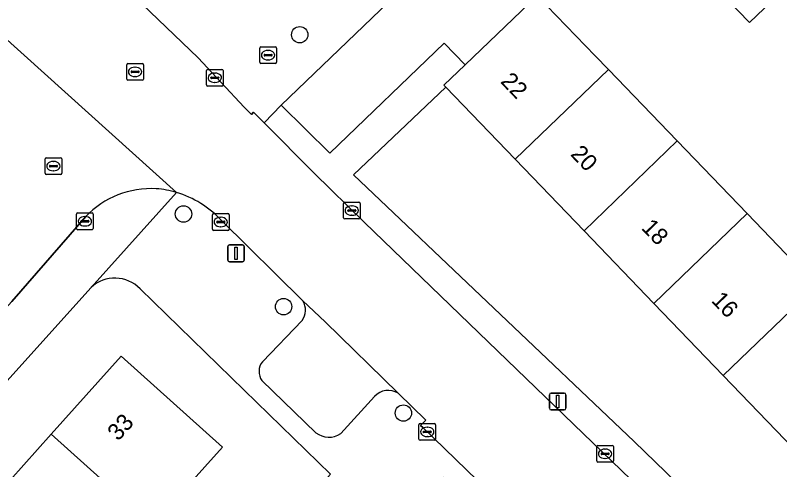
# Model space of a CAD drawing. Extents: x 159039 to 160102, y 381214 to 382524.
# Drawn here: x 159486.33 to 159531.97, y 382092.36 to 382119.49 of the extents above; entities that cross this region are included whole.
import ezdxf

# ---------------------------------------------------------------- set-up
doc = ezdxf.new("R2010")
doc.units = 0
for name, color, linetype in [('IMGEO_Boom', 7, 'Continuous'), ('IMGEO_Brandkraan', 7, 'Continuous'), ('IMGEO_Erf', 7, 'Continuous'), ('IMGEO_Kolk', 7, 'Continuous'), ('IMGEO_Lichtmast', 7, 'Continuous'), ('IMGEO_Pand', 7, 'Continuous'), ('IMGEO_Pand_nummerreeks', 7, 'Continuous'), ('IMGEO_Parkeervlak_open', 7, 'Continuous'), ('IMGEO_Rijbaan_lokaal_open', 7, 'Continuous'), ('IMGEO_Rioolput', 7, 'Continuous'), ('IMGEO_Voetpad_open', 7, 'Continuous')]:
    doc.layers.add(name, color=color, linetype=linetype)

msp = doc.modelspace()

# ---------------------------------------------------------------- linework, layer by layer
at = {"layer": 'IMGEO_Boom'}
for centre in [(159503.314, 382118.326), (159496.375, 382107.625), (159502.348, 382102.094), (159509.505, 382095.744)]:
    msp.add_circle(centre, 0.489, dxfattribs=at)
at = {"layer": 'IMGEO_Brandkraan'}
for p, q in [((159500.925, 382116.681), (159500.925, 382117.533)), ((159501, 382117.607), (159501.852, 382117.607)), ((159501.413, 382117.387), (159501.438, 382117.387)), ((159501.926, 382117.533), (159501.926, 382116.681)), ((159501.184, 382117.101), (159501.184, 382117.113)), ((159501.622, 382117.064), (159501.224, 382117.064)), ((159501.227, 382117.15), (159501.625, 382117.15)), ((159501.668, 382117.113), (159501.668, 382117.101)), ((159501.852, 382116.607), (159501, 382116.607)), ((159501.436, 382116.827), (159501.411, 382116.827))]:
    msp.add_line(p, q, dxfattribs=at)
for points in [[(159500.925, 382116.681), (159500.925, 382117.533)], [(159501, 382117.607), (159501.852, 382117.607)], [(159501.926, 382117.533), (159501.926, 382116.681)], [(159501.852, 382116.607), (159501, 382116.607)]]:
    msp.add_lwpolyline(points, dxfattribs=at)
for centre, radius, start, end in [((159501.002, 382117.531), 0.0765, 91.552, 178.448), ((159501.002, 382117.531), 0.0765, 91.552, 178.448), ((159501.85, 382117.531), 0.0765, 1.552, 88.448), ((159501.85, 382117.531), 0.0765, 1.552, 88.448), ((159501.224, 382117.11), 0.0403, 85.8775, 175.7526), ((159501.221, 382117.1), 0.0366, 178.938, 274.7102), ((159501.625, 382117.107), 0.043, 264.8664, 352.4533), ((159501.629, 382117.112), 0.0386, 1.7309, 96.639), ((159501.002, 382116.683), 0.0765, 181.552, 268.448), ((159501.002, 382116.683), 0.0765, 181.552, 268.448), ((159501.85, 382116.683), 0.0765, 271.552, 358.448), ((159501.85, 382116.683), 0.0765, 271.552, 358.448)]:
    msp.add_arc(centre, radius, start, end, dxfattribs=at)
for centre, major_axis, ratio, start_param, end_param in [((159501.412, 382117.107), (-0.387, 0.002), 0.722429, 4.712389, 7.853982), ((159501.437, 382117.107), (-0.39, 0.002), 0.717154, 1.570796, 4.712389)]:
    msp.add_ellipse(centre, major_axis=major_axis, ratio=ratio, start_param=start_param, end_param=end_param, dxfattribs=at)
at = {"layer": 'IMGEO_Erf'}
for points in [[(159534.794, 382117.905), (159531.94, 382120.771), (159530.161, 382119.06), (159527.521, 382121.804), (159524.621, 382124.819), (159526.4, 382126.53), (159525.009, 382128.001), (159517.492, 382120.676), (159520.959, 382117.073), (159521.75, 382116.251), (159525.855, 382111.985), (159530.03, 382107.646), (159534.165, 382103.347)], [(159490.855, 382103.242), (159464.803, 382074.327)], [(159497.257, 382081.326), (159499.875, 382084.242), (159500, 382084.382), (159504.036, 382088.878), (159503.049, 382089.729), (159505.154, 382092.085), (159500, 382097.106), (159493.786, 382103.159)], [(159484.372, 382089.909), (159488.471, 382094.476), (159492.651, 382099.134), (159498.695, 382093.71), (159495.356, 382089.989), (159494.515, 382089.052), (159490.416, 382084.484), (159486.316, 382079.916)]]:
    msp.add_lwpolyline(points, dxfattribs=at)
msp.add_lwpolyline([(159537.051, 382089.211), (159532.823, 382093.605), (159528.601, 382097.993), (159524.465, 382102.291), (159520.29, 382106.63), (159516.185, 382110.896), (159512.041, 382115.204), (159506.53, 382109.971), (159523.273, 382094.042), (159554.187, 382064.114), (159557.828, 382067.617), (159553.604, 382072.007), (159549.462, 382076.312), (159545.293, 382080.644), (159541.208, 382084.89)], close=True, dxfattribs=at)
msp.add_arc((159492.278, 382101.695), 2.102, 44.1503, 132.6056, dxfattribs=at)
at = {"layer": 'IMGEO_Kolk'}
for p, q in [((159497.744, 382115.334), (159497.744, 382116.186)), ((159497.819, 382116.26), (159498.671, 382116.26)), ((159498.232, 382116.04), (159498.257, 382116.04)), ((159498.745, 382116.186), (159498.745, 382115.334)), ((159498.003, 382115.754), (159498.003, 382115.766)), ((159498.441, 382115.717), (159498.043, 382115.717)), ((159498.046, 382115.803), (159498.444, 382115.803)), ((159498.487, 382115.766), (159498.487, 382115.754)), ((159498.671, 382115.26), (159497.819, 382115.26)), ((159498.255, 382115.48), (159498.23, 382115.48)), ((159505.923, 382107.403), (159505.923, 382108.255)), ((159505.998, 382108.329), (159506.85, 382108.329)), ((159506.924, 382108.255), (159506.924, 382107.403)), ((159506.182, 382107.823), (159506.182, 382107.835)), ((159506.225, 382107.872), (159506.623, 382107.872)), ((159506.411, 382108.109), (159506.436, 382108.109)), ((159506.666, 382107.835), (159506.666, 382107.823)), ((159489.987, 382106.763), (159489.987, 382107.615)), ((159490.062, 382107.689), (159490.914, 382107.689)), ((159490.475, 382107.469), (159490.5, 382107.469)), ((159490.988, 382107.615), (159490.988, 382106.763)), ((159498.1, 382106.722), (159498.1, 382107.574)), ((159498.175, 382107.648), (159499.027, 382107.648)), ((159498.588, 382107.428), (159498.613, 382107.428)), ((159499.101, 382107.574), (159499.101, 382106.722)), ((159506.62, 382107.786), (159506.222, 382107.786)), ((159506.434, 382107.549), (159506.409, 382107.549)), ((159490.246, 382107.183), (159490.246, 382107.195)), ((159490.684, 382107.146), (159490.286, 382107.146)), ((159490.289, 382107.232), (159490.687, 382107.232)), ((159490.498, 382106.909), (159490.473, 382106.909)), ((159490.73, 382107.195), (159490.73, 382107.183)), ((159498.359, 382107.142), (159498.359, 382107.154)), ((159498.797, 382107.105), (159498.399, 382107.105)), ((159498.402, 382107.191), (159498.8, 382107.191)), ((159498.843, 382107.154), (159498.843, 382107.142)), ((159506.85, 382107.329), (159505.998, 382107.329)), ((159490.914, 382106.689), (159490.062, 382106.689)), ((159499.027, 382106.648), (159498.175, 382106.648)), ((159498.611, 382106.868), (159498.586, 382106.868)), ((159510.428, 382094.19), (159510.428, 382095.042)), ((159510.503, 382095.116), (159511.355, 382095.116)), ((159511.429, 382095.042), (159511.429, 382094.19)), ((159510.687, 382094.61), (159510.687, 382094.622)), ((159511.125, 382094.573), (159510.727, 382094.573)), ((159510.73, 382094.659), (159511.128, 382094.659)), ((159510.916, 382094.896), (159510.941, 382094.896)), ((159511.171, 382094.622), (159511.171, 382094.61)), ((159511.355, 382094.116), (159510.503, 382094.116)), ((159510.939, 382094.336), (159510.914, 382094.336)), ((159521.048, 382092.885), (159521.048, 382093.737)), ((159521.123, 382093.811), (159521.975, 382093.811)), ((159522.049, 382093.737), (159522.049, 382092.885)), ((159521.307, 382093.305), (159521.307, 382093.317)), ((159521.745, 382093.268), (159521.347, 382093.268)), ((159521.35, 382093.354), (159521.748, 382093.354)), ((159521.536, 382093.591), (159521.561, 382093.591)), ((159521.791, 382093.317), (159521.791, 382093.305)), ((159521.975, 382092.811), (159521.123, 382092.811)), ((159521.559, 382093.031), (159521.534, 382093.031))]:
    msp.add_line(p, q, dxfattribs=at)
for points in [[(159497.744, 382115.334), (159497.744, 382116.186)], [(159497.819, 382116.26), (159498.671, 382116.26)], [(159498.745, 382116.186), (159498.745, 382115.334)], [(159498.671, 382115.26), (159497.819, 382115.26)], [(159505.923, 382107.403), (159505.923, 382108.255)], [(159505.998, 382108.329), (159506.85, 382108.329)], [(159506.924, 382108.255), (159506.924, 382107.403)], [(159489.987, 382106.763), (159489.987, 382107.615)], [(159490.062, 382107.689), (159490.914, 382107.689)], [(159490.988, 382107.615), (159490.988, 382106.763)], [(159498.1, 382106.722), (159498.1, 382107.574)], [(159498.175, 382107.648), (159499.027, 382107.648)], [(159499.101, 382107.574), (159499.101, 382106.722)], [(159506.85, 382107.329), (159505.998, 382107.329)], [(159490.914, 382106.689), (159490.062, 382106.689)], [(159499.027, 382106.648), (159498.175, 382106.648)], [(159510.428, 382094.19), (159510.428, 382095.042)], [(159510.503, 382095.116), (159511.355, 382095.116)], [(159511.429, 382095.042), (159511.429, 382094.19)], [(159511.355, 382094.116), (159510.503, 382094.116)], [(159521.048, 382092.885), (159521.048, 382093.737)], [(159521.123, 382093.811), (159521.975, 382093.811)], [(159522.049, 382093.737), (159522.049, 382092.885)], [(159521.975, 382092.811), (159521.123, 382092.811)]]:
    msp.add_lwpolyline(points, dxfattribs=at)
for centre, radius, start, end in [((159497.821, 382116.184), 0.0765, 91.552, 178.448), ((159497.821, 382116.184), 0.0765, 91.552, 178.448), ((159498.669, 382116.184), 0.0765, 1.552, 88.448), ((159498.669, 382116.184), 0.0765, 1.552, 88.448), ((159498.043, 382115.763), 0.0403, 85.8775, 175.7526), ((159498.04, 382115.753), 0.0366, 178.938, 274.7102), ((159498.444, 382115.76), 0.043, 264.8664, 352.4533), ((159498.448, 382115.765), 0.0386, 1.7309, 96.639), ((159497.821, 382115.336), 0.0765, 181.552, 268.448), ((159497.821, 382115.336), 0.0765, 181.552, 268.448), ((159498.669, 382115.336), 0.0765, 271.552, 358.448), ((159498.669, 382115.336), 0.0765, 271.552, 358.448), ((159506, 382108.253), 0.0765, 91.552, 178.448), ((159506, 382108.253), 0.0765, 91.552, 178.448), ((159506.848, 382108.253), 0.0765, 1.552, 88.448), ((159506.848, 382108.253), 0.0765, 1.552, 88.448), ((159506.222, 382107.832), 0.0403, 85.8775, 175.7526), ((159506.219, 382107.822), 0.0366, 178.938, 274.7102), ((159506.623, 382107.829), 0.043, 264.8664, 352.4533), ((159506.627, 382107.834), 0.0386, 1.7309, 96.639), ((159490.064, 382107.613), 0.0765, 91.552, 178.448), ((159490.064, 382107.613), 0.0765, 91.552, 178.448), ((159490.912, 382107.613), 0.0765, 1.552, 88.448), ((159490.912, 382107.613), 0.0765, 1.552, 88.448), ((159498.177, 382107.572), 0.0765, 91.552, 178.448), ((159498.177, 382107.572), 0.0765, 91.552, 178.448), ((159499.025, 382107.572), 0.0765, 1.552, 88.448), ((159499.025, 382107.572), 0.0765, 1.552, 88.448), ((159506, 382107.405), 0.0765, 181.552, 268.448), ((159506, 382107.405), 0.0765, 181.552, 268.448), ((159506.848, 382107.405), 0.0765, 271.552, 358.448), ((159506.848, 382107.405), 0.0765, 271.552, 358.448), ((159490.286, 382107.192), 0.0403, 85.8775, 175.7526), ((159490.283, 382107.182), 0.0366, 178.938, 274.7102), ((159490.687, 382107.189), 0.043, 264.8664, 352.4533), ((159490.691, 382107.194), 0.0386, 1.7309, 96.639), ((159498.399, 382107.151), 0.0403, 85.8775, 175.7526), ((159498.396, 382107.141), 0.0366, 178.938, 274.7102), ((159498.8, 382107.148), 0.043, 264.8664, 352.4533), ((159498.804, 382107.153), 0.0386, 1.7309, 96.639), ((159490.064, 382106.765), 0.0765, 181.552, 268.448), ((159490.064, 382106.765), 0.0765, 181.552, 268.448), ((159490.912, 382106.765), 0.0765, 271.552, 358.448), ((159490.912, 382106.765), 0.0765, 271.552, 358.448), ((159498.177, 382106.724), 0.0765, 181.552, 268.448), ((159498.177, 382106.724), 0.0765, 181.552, 268.448), ((159499.025, 382106.724), 0.0765, 271.552, 358.448), ((159499.025, 382106.724), 0.0765, 271.552, 358.448), ((159510.505, 382095.04), 0.0765, 91.552, 178.448), ((159510.505, 382095.04), 0.0765, 91.552, 178.448), ((159511.353, 382095.04), 0.0765, 1.552, 88.448), ((159511.353, 382095.04), 0.0765, 1.552, 88.448), ((159510.727, 382094.619), 0.0403, 85.8775, 175.7526), ((159510.724, 382094.609), 0.0366, 178.938, 274.7102), ((159511.128, 382094.616), 0.043, 264.8664, 352.4533), ((159511.132, 382094.621), 0.0386, 1.7309, 96.639), ((159510.505, 382094.192), 0.0765, 181.552, 268.448), ((159510.505, 382094.192), 0.0765, 181.552, 268.448), ((159511.353, 382094.192), 0.0765, 271.552, 358.448), ((159511.353, 382094.192), 0.0765, 271.552, 358.448), ((159521.125, 382093.735), 0.0765, 91.552, 178.448), ((159521.125, 382093.735), 0.0765, 91.552, 178.448), ((159521.973, 382093.735), 0.0765, 1.552, 88.448), ((159521.973, 382093.735), 0.0765, 1.552, 88.448), ((159521.347, 382093.314), 0.0403, 85.8775, 175.7526), ((159521.344, 382093.304), 0.0366, 178.938, 274.7102), ((159521.748, 382093.311), 0.043, 264.8664, 352.4533), ((159521.752, 382093.316), 0.0386, 1.7309, 96.639), ((159521.125, 382092.887), 0.0765, 181.552, 268.448), ((159521.125, 382092.887), 0.0765, 181.552, 268.448), ((159521.973, 382092.887), 0.0765, 271.552, 358.448), ((159521.973, 382092.887), 0.0765, 271.552, 358.448)]:
    msp.add_arc(centre, radius, start, end, dxfattribs=at)
for centre, major_axis, ratio, start_param, end_param in [((159498.231, 382115.76), (-0.387, 0.002), 0.722429, 4.712389, 7.853982), ((159498.256, 382115.76), (-0.39, 0.002), 0.717154, 1.570796, 4.712389), ((159506.41, 382107.829), (-0.387, 0.002), 0.722429, 4.712389, 7.853982), ((159506.435, 382107.829), (-0.39, 0.002), 0.717154, 1.570796, 4.712389), ((159490.474, 382107.189), (-0.387, 0.002), 0.722429, 4.712389, 7.853982), ((159490.499, 382107.189), (-0.39, 0.002), 0.717154, 1.570796, 4.712389), ((159498.587, 382107.148), (-0.387, 0.002), 0.722429, 4.712389, 7.853982), ((159498.612, 382107.148), (-0.39, 0.002), 0.717154, 1.570796, 4.712389), ((159510.915, 382094.616), (-0.387, 0.002), 0.722429, 4.712389, 7.853982), ((159510.94, 382094.616), (-0.39, 0.002), 0.717154, 1.570796, 4.712389), ((159521.535, 382093.311), (-0.387, 0.002), 0.722429, 4.712389, 7.853982), ((159521.56, 382093.311), (-0.39, 0.002), 0.717154, 1.570796, 4.712389)]:
    msp.add_ellipse(centre, major_axis=major_axis, ratio=ratio, start_param=start_param, end_param=end_param, dxfattribs=at)
at = {"layer": 'IMGEO_Lichtmast'}
for p, q in [((159499.013, 382104.877), (159499.013, 382105.677)), ((159499.013, 382105.677), (159499.013, 382104.877)), ((159499.113, 382105.777), (159499.903, 382105.777)), ((159499.903, 382105.777), (159499.113, 382105.777)), ((159500.003, 382105.677), (159500.003, 382104.877)), ((159500.003, 382104.877), (159500.003, 382105.677)), ((159499.903, 382104.777), (159499.113, 382104.777)), ((159499.113, 382104.777), (159499.903, 382104.777)), ((159518.221, 382096.035), (159518.221, 382096.835)), ((159518.221, 382096.835), (159518.221, 382096.035)), ((159518.321, 382096.935), (159519.111, 382096.935)), ((159519.111, 382096.935), (159518.321, 382096.935)), ((159519.211, 382096.835), (159519.211, 382096.035)), ((159519.211, 382096.035), (159519.211, 382096.835)), ((159519.111, 382095.935), (159518.321, 382095.935)), ((159518.321, 382095.935), (159519.111, 382095.935))]:
    msp.add_line(p, q, dxfattribs=at)
for points in [[(159499.433, 382105.652), (159499.583, 382105.652), (159499.583, 382104.902), (159499.433, 382104.902), (159499.433, 382105.652)], [(159518.641, 382096.81), (159518.791, 382096.81), (159518.791, 382096.06), (159518.641, 382096.06), (159518.641, 382096.81)]]:
    msp.add_lwpolyline(points, dxfattribs=at)
for centre, start, end in [((159499.113, 382105.677), 90, 180), ((159499.113, 382105.677), 90, 180), ((159499.903, 382105.677), 0, 90), ((159499.903, 382105.677), 360, 90), ((159499.113, 382104.877), 180, 270), ((159499.113, 382104.877), 180, 270), ((159499.903, 382104.877), 270, 0), ((159499.903, 382104.877), 270, 0), ((159518.321, 382096.835), 90, 180), ((159518.321, 382096.835), 90, 180), ((159519.111, 382096.835), 0, 90), ((159519.111, 382096.835), 360, 90), ((159518.321, 382096.035), 180, 270), ((159518.321, 382096.035), 180, 270), ((159519.111, 382096.035), 270, 0), ((159519.111, 382096.035), 270, 0)]:
    msp.add_arc(centre, 0.1, start, end, dxfattribs=at)
at = {"layer": 'IMGEO_Pand'}
for points in [[(159527.521, 382121.804), (159530.161, 382119.06), (159531.94, 382120.771), (159529.3, 382123.516)], [(159521.75, 382116.251), (159520.959, 382117.073), (159517.492, 382120.676), (159513.185, 382116.532), (159511.927, 382115.322), (159512.041, 382115.204), (159516.185, 382110.896)], [(159520.29, 382106.63), (159525.855, 382111.985), (159521.75, 382116.251), (159516.185, 382110.896)], [(159520.29, 382106.63), (159524.465, 382102.291), (159530.03, 382107.646), (159525.855, 382111.985)], [(159528.601, 382097.993), (159534.165, 382103.347), (159530.03, 382107.646), (159524.465, 382102.291)], [(159532.823, 382093.605), (159538.387, 382098.959), (159534.165, 382103.347), (159528.601, 382097.993)], [(159494.515, 382089.052), (159495.356, 382089.989), (159498.695, 382093.71), (159492.651, 382099.134), (159488.471, 382094.476)], [(159490.416, 382084.484), (159494.515, 382089.052), (159488.471, 382094.476), (159484.372, 382089.909)]]:
    msp.add_lwpolyline(points, close=True, dxfattribs=at)
at = {"layer": 'IMGEO_Parkeervlak_open'}
for points in [[(159504.823, 382101.185), (159503.501, 382102.435)], [(159503.466, 382101.262), (159501.088, 382098.807)], [(159509.186, 382096.925), (159504.823, 382101.185)], [(159501.058, 382097.681), (159504.282, 382094.565)], [(159505.759, 382094.519), (159507.784, 382096.732)]]:
    msp.add_lwpolyline(points, dxfattribs=at)
for centre, radius, start, end in [((159502.574, 382101.876), 1.083, 325.4826, 31.0992), ((159501.808, 382098.224), 0.926, 141.0206, 215.9271), ((159508.599, 382096.003), 1.093, 57.4903, 138.1859), ((159505.052, 382095.563), 1.261, 232.3497, 304.0826)]:
    msp.add_arc(centre, radius, start, end, dxfattribs=at)
at = {"layer": 'IMGEO_Rijbaan_lokaal_open'}
for points in [[(159533.246, 382139.354), (159531.072, 382141.614), (159530.024, 382142.706), (159529.912, 382142.598), (159527.004, 382139.793), (159524.066, 382137.007), (159521.298, 382134.336), (159518.309, 382131.453), (159515.492, 382128.741), (159512.662, 382126.011), (159509.696, 382123.15), (159508.258, 382121.753), (159509.103, 382120.774), (159502.197, 382114.129), (159505.114, 382111.267), (159511.935, 382117.831), (159513.185, 382116.532), (159517.492, 382120.676), (159525.009, 382128.001), (159526.4, 382126.53), (159529.3, 382123.516), (159531.94, 382120.771), (159534.794, 382117.905)], [(159488.063, 382123.632), (159484.401, 382119.995), (159485.323, 382118.584), (159485.444, 382118.39), (159495.956, 382108.912)], [(159497.25, 382116.954), (159490.545, 382123.405)], [(159495.956, 382108.912), (159485.444, 382118.39)], [(159498.626, 382107.253), (159503.501, 382102.435), (159504.823, 382101.185), (159509.186, 382096.925), (159510.84, 382095.311), (159510.531, 382095), (159510.664, 382094.872), (159515.887, 382089.823), (159524.758, 382081.144), (159534.185, 382072.166), (159538.65, 382076.734), (159533.129, 382082.059), (159527.621, 382087.397), (159507.176, 382107.116), (159504.182, 382110.063), (159501.192, 382113.064), (159501.004, 382113.252), (159500.558, 382113.7), (159500.438, 382113.56), (159500, 382114.007), (159497.25, 382116.954)], [(159473.262, 382088.194), (159486.13, 382102.405), (159490.537, 382107.476)]]:
    msp.add_lwpolyline(points, dxfattribs=at)
for centre, radius, start, end in [((159494.453, 382103.713), 5.431, 86.8963, 136.1422), ((159494.261, 382103.137), 6.018, 73.6403, 85.3665), ((159494.268, 382103.217), 5.939, 42.8006, 73.49)]:
    msp.add_arc(centre, radius, start, end, dxfattribs=at)
at = {"layer": 'IMGEO_Rioolput'}
for p, q in [((159492.982, 382115.684), (159492.982, 382116.536)), ((159493.057, 382116.61), (159493.909, 382116.61)), ((159493.983, 382116.536), (159493.983, 382115.684)), ((159493.241, 382116.104), (159493.241, 382116.116)), ((159493.679, 382116.067), (159493.281, 382116.067)), ((159493.284, 382116.153), (159493.682, 382116.153)), ((159493.47, 382116.39), (159493.495, 382116.39)), ((159493.725, 382116.116), (159493.725, 382116.104)), ((159493.909, 382115.61), (159493.057, 382115.61)), ((159493.493, 382115.83), (159493.468, 382115.83)), ((159488.183, 382110.984), (159489.035, 382110.984)), ((159488.108, 382110.058), (159488.108, 382110.91)), ((159488.41, 382110.527), (159488.808, 382110.527)), ((159488.596, 382110.764), (159488.621, 382110.764)), ((159489.109, 382110.91), (159489.109, 382110.058)), ((159488.367, 382110.478), (159488.367, 382110.49)), ((159488.805, 382110.441), (159488.407, 382110.441)), ((159488.619, 382110.204), (159488.594, 382110.204)), ((159488.851, 382110.49), (159488.851, 382110.478)), ((159489.035, 382109.984), (159488.183, 382109.984))]:
    msp.add_line(p, q, dxfattribs=at)
for points in [[(159492.982, 382115.684), (159492.982, 382116.536)], [(159493.057, 382116.61), (159493.909, 382116.61)], [(159493.983, 382116.536), (159493.983, 382115.684)], [(159493.909, 382115.61), (159493.057, 382115.61)], [(159488.183, 382110.984), (159489.035, 382110.984)], [(159488.108, 382110.058), (159488.108, 382110.91)], [(159489.109, 382110.91), (159489.109, 382110.058)], [(159489.035, 382109.984), (159488.183, 382109.984)]]:
    msp.add_lwpolyline(points, dxfattribs=at)
for centre, radius, start, end in [((159493.059, 382116.534), 0.0765, 91.552, 178.448), ((159493.059, 382116.534), 0.0765, 91.552, 178.448), ((159493.907, 382116.534), 0.0765, 1.552, 88.448), ((159493.907, 382116.534), 0.0765, 1.552, 88.448), ((159493.281, 382116.113), 0.0403, 85.8775, 175.7526), ((159493.278, 382116.103), 0.0366, 178.938, 274.7102), ((159493.682, 382116.11), 0.043, 264.8664, 352.4533), ((159493.686, 382116.115), 0.0386, 1.7309, 96.639), ((159493.059, 382115.686), 0.0765, 181.552, 268.448), ((159493.059, 382115.686), 0.0765, 181.552, 268.448), ((159493.907, 382115.686), 0.0765, 271.552, 358.448), ((159493.907, 382115.686), 0.0765, 271.552, 358.448), ((159488.185, 382110.908), 0.0765, 91.552, 178.448), ((159488.185, 382110.908), 0.0765, 91.552, 178.448), ((159489.033, 382110.908), 0.0765, 1.552, 88.448), ((159489.033, 382110.908), 0.0765, 1.552, 88.448), ((159488.407, 382110.487), 0.0403, 85.8775, 175.7526), ((159488.812, 382110.489), 0.0386, 1.7309, 96.639), ((159488.404, 382110.477), 0.0366, 178.938, 274.7102), ((159488.808, 382110.484), 0.043, 264.8664, 352.4533), ((159488.185, 382110.06), 0.0765, 181.552, 268.448), ((159488.185, 382110.06), 0.0765, 181.552, 268.448), ((159489.033, 382110.06), 0.0765, 271.552, 358.448), ((159489.033, 382110.06), 0.0765, 271.552, 358.448)]:
    msp.add_arc(centre, radius, start, end, dxfattribs=at)
for centre, major_axis, ratio, start_param, end_param in [((159493.469, 382116.11), (-0.387, 0.002), 0.722429, 4.712389, 7.853982), ((159493.494, 382116.11), (-0.39, 0.002), 0.717154, 1.570796, 4.712389), ((159488.595, 382110.484), (-0.387, 0.002), 0.722429, 4.712389, 7.853982), ((159488.62, 382110.484), (-0.39, 0.002), 0.717154, 1.570796, 4.712389)]:
    msp.add_ellipse(centre, major_axis=major_axis, ratio=ratio, start_param=start_param, end_param=end_param, dxfattribs=at)
at = {"layer": 'IMGEO_Voetpad_open'}
for points in [[(159490.545, 382123.405), (159497.25, 382116.954), (159500, 382114.007), (159500.438, 382113.56), (159500.558, 382113.7), (159501.004, 382113.252), (159501.192, 382113.064), (159502.197, 382114.129), (159509.103, 382120.774), (159508.258, 382121.753), (159507.21, 382120.736)], [(159512.041, 382115.204), (159511.927, 382115.322), (159513.185, 382116.532), (159511.935, 382117.831), (159505.114, 382111.267), (159502.197, 382114.129), (159501.192, 382113.064), (159504.182, 382110.063), (159507.176, 382107.116), (159527.621, 382087.397), (159533.129, 382082.059), (159538.65, 382076.734), (159539.898, 382075.534), (159541.147, 382074.335)], [(159572.878, 382046.076), (159572.787, 382046.16), (159571.642, 382047.216), (159555.283, 382063.053), (159554.187, 382064.114), (159523.273, 382094.042), (159506.53, 382109.971), (159512.041, 382115.204)], [(159463.725, 382073.13), (159464.803, 382074.327), (159490.855, 382103.242), (159495.956, 382108.912)], [(159495.956, 382108.912), (159490.855, 382103.242)], [(159490.537, 382107.476), (159486.13, 382102.405), (159473.262, 382088.194), (159466.546, 382080.765), (159461.578, 382075.157), (159456.22, 382069.32), (159447.825, 382059.867), (159444.758, 382056.431), (159436.695, 382047.561), (159421.101, 382030.063), (159418.427, 382027.145), (159417.471, 382026.041)], [(159503.501, 382102.435), (159498.626, 382107.253)], [(159493.786, 382103.159), (159500, 382097.106), (159505.154, 382092.085), (159503.049, 382089.729), (159504.036, 382088.878), (159506.08, 382087.044), (159506.92, 382086.338), (159511.934, 382091.911)], [(159501.088, 382098.807), (159503.466, 382101.262)], [(159504.282, 382094.565), (159501.058, 382097.681)], [(159567.959, 382039.739), (159562.874, 382044.6), (159559.84, 382047.55), (159541.068, 382065.611), (159536.716, 382069.755), (159534.185, 382072.166), (159524.758, 382081.144), (159515.887, 382089.823), (159510.664, 382094.872), (159510.531, 382095), (159510.84, 382095.311), (159509.186, 382096.925)], [(159507.784, 382096.732), (159505.759, 382094.519)]]:
    msp.add_lwpolyline(points, dxfattribs=at)
for centre, radius, start, end in [((159494.453, 382103.713), 5.431, 86.8963, 136.1422), ((159494.261, 382103.137), 6.018, 73.6403, 85.3665), ((159494.268, 382103.217), 5.939, 42.8006, 73.49), ((159492.278, 382101.695), 2.102, 44.1503, 132.6056), ((159502.574, 382101.876), 1.083, 325.4826, 31.0992), ((159501.808, 382098.224), 0.926, 141.0206, 215.9271), ((159508.599, 382096.003), 1.093, 57.4903, 138.1859), ((159505.052, 382095.563), 1.261, 232.3497, 304.0826)]:
    msp.add_arc(centre, radius, start, end, dxfattribs=at)

# ---------------------------------------------------------------- texts
at = {"layer": 'IMGEO_Pand_nummerreeks'}
for s, rotation, p in [('22', 313.8959, (159515.254, 382115.498)), ('20', 313.8959, (159519.431, 382111.157)), ('18', 313.8959, (159523.667, 382106.756)), ('16', 313.8959, (159527.838, 382102.421)), ('33', 48.0929, (159492.477, 382094.029))]:
    msp.add_text(s, height=1, rotation=rotation, dxfattribs=at).set_placement(p)

doc.saveas('drawing.dxf')
